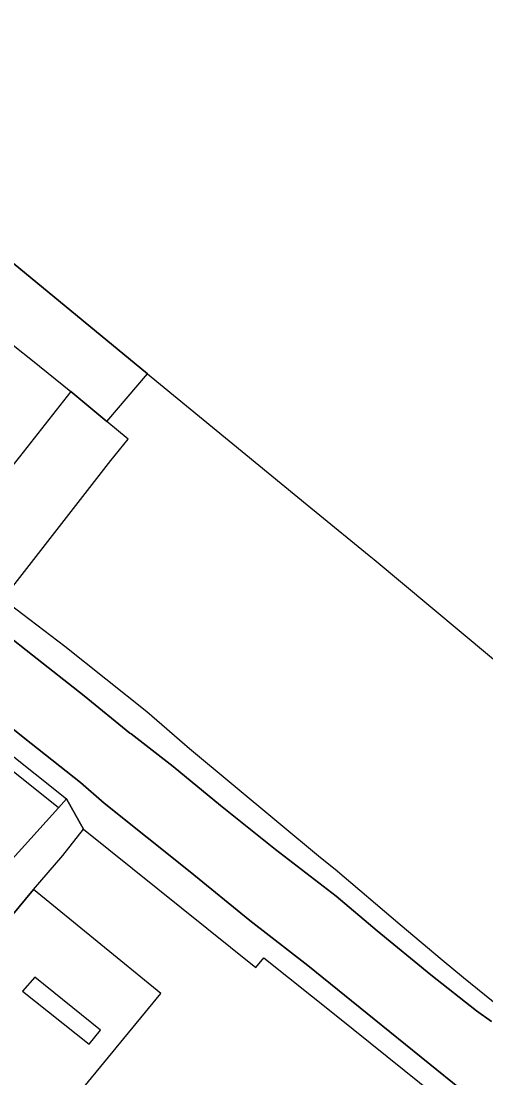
# Model space of a CAD drawing. Extents: x 529240 to 530363, y 179600 to 180767.
# Drawn here: x 530222 to 530260.1, y 180368.9 to 180455.7 of the extents above; entities that cross this region are included whole.
import ezdxf

# ---------------------------------------------------------------- set-up
doc = ezdxf.new("R2010")
doc.units = 0
for name, color, linetype in [('Building', 7, 'Continuous'), ('General surface', 7, 'Continuous'), ('Road Or Track', 7, 'Continuous'), ('Roadside', 7, 'Continuous')]:
    doc.layers.add(name, color=color, linetype=linetype)

msp = doc.modelspace()

# ---------------------------------------------------------------- linework, layer by layer
at = {"layer": 'Building'}
for points in [[(530270, 180462.7), (530241.1, 180486.15), (530216, 180456.144), (530216, 180440.201), (530232.35, 180426.75), (530245.75, 180415.75), (530246.2, 180415.4), (530250.55, 180411.85), (530250.95, 180411.5), (530262.75, 180401.65)], [(530216, 180440.201), (530232.35, 180426.75)], [(530216, 180375.822), (530221.15, 180382.2), (530223, 180384.4)]]:
    msp.add_lwpolyline(points, dxfattribs=at)
for points in [[(530216, 180440.201), (530216, 180433.41), (530217.7, 180432.05), (530221.45, 180429), (530222.9, 180427.85), (530226.05, 180425.3), (530229, 180422.85), (530232.35, 180426.75)], [(530216, 180412.712), (530216, 180412.611), (530220.9, 180408.8), (530229.35, 180419.65), (530230.75, 180421.4), (530229, 180422.85), (530226.05, 180425.3), (530221.85, 180419.95)], [(530216, 180390.792), (530216, 180386.62), (530218.9, 180384.3), (530219.45, 180384.95), (530225.05, 180391.1), (530219.8, 180395.3)], [(530216, 180375.822), (530216, 180356.126), (530216.1, 180356.1), (530223.05, 180354.2), (530225.1, 180362.05), (530222.7, 180362.75), (530226.5, 180367.4), (530233.45, 180375.85), (530223, 180384.4), (530221.15, 180382.2)], [(530227.55, 180371.7), (530228.5, 180372.85), (530223.1, 180377.2), (530222.1, 180376.05)]]:
    msp.add_lwpolyline(points, close=True, dxfattribs=at)
at = {"layer": 'General surface'}
msp.add_lwpolyline([(530216, 180380.951), (530216, 180375.822), (530221.15, 180382.2), (530223, 180384.4), (530225.4, 180387.2), (530227.1, 180389.35), (530225.7, 180391.85), (530225.05, 180391.1), (530219.45, 180384.95), (530218.9, 180384.3)], close=True, dxfattribs=at)
at = {"layer": 'Road Or Track'}
for points in [[(530260.6, 180373.55), (530259.35, 180374.45), (530255.6, 180377.4), (530251.2, 180381), (530247.85, 180383.85), (530242.85, 180387.7), (530238.35, 180391.3), (530234.45, 180394.5), (530231, 180397.2), (530230.9, 180397.25), (530227.15, 180400.3), (530222.9, 180403.65), (530218.45, 180407.15), (530216, 180409.051), (530216, 180401.791), (530222.8, 180396.4), (530226.85, 180393.2), (530228.8, 180391.5), (530235.85, 180385.85), (530240.75, 180381.85), (530245.5, 180378.15), (530250.95, 180373.75), (530265.1, 180362.3)], [(530216, 180409.051), (530218.45, 180407.15), (530222.9, 180403.65), (530227.15, 180400.3), (530230.9, 180397.25), (530231, 180397.2)], [(530291.44, 180341.97), (530286.75, 180345.71), (530265.1, 180362.3), (530250.95, 180373.75), (530245.5, 180378.15), (530240.75, 180381.85), (530235.85, 180385.85), (530228.8, 180391.5), (530226.85, 180393.2), (530222.8, 180396.4), (530216, 180401.791)]]:
    msp.add_lwpolyline(points, dxfattribs=at)
at = {"layer": 'Roadside'}
for points in [[(530261.75, 180374.35), (530258.3, 180377.15), (530256.55, 180378.6), (530253.1, 180381.5), (530247.75, 180386.05), (530246.55, 180387), (530235.8, 180395.95), (530232.3, 180399), (530225.55, 180404.35), (530220.4, 180408.3)], [(530218.45, 180407.15), (530222.9, 180403.65), (530227.15, 180400.3), (530230.9, 180397.25), (530231, 180397.2), (530234.45, 180394.5), (530238.35, 180391.3), (530242.85, 180387.7), (530247.85, 180383.85), (530251.2, 180381), (530255.6, 180377.4), (530259.35, 180374.45), (530260.6, 180373.55)], [(530265.1, 180362.3), (530250.95, 180373.75), (530245.5, 180378.15), (530240.75, 180381.85), (530235.85, 180385.85), (530228.8, 180391.5), (530226.85, 180393.2), (530222.8, 180396.4), (530216, 180401.791), (530216, 180399.581), (530216.35, 180399.3), (530217.51, 180398.37), (530220.55, 180395.95), (530225.7, 180391.85), (530227.1, 180389.35), (530241.25, 180378), (530241.9, 180378.8), (530247.85, 180374.05), (530271.3, 180355.2)]]:
    msp.add_lwpolyline(points, dxfattribs=at)

doc.saveas('drawing.dxf')
